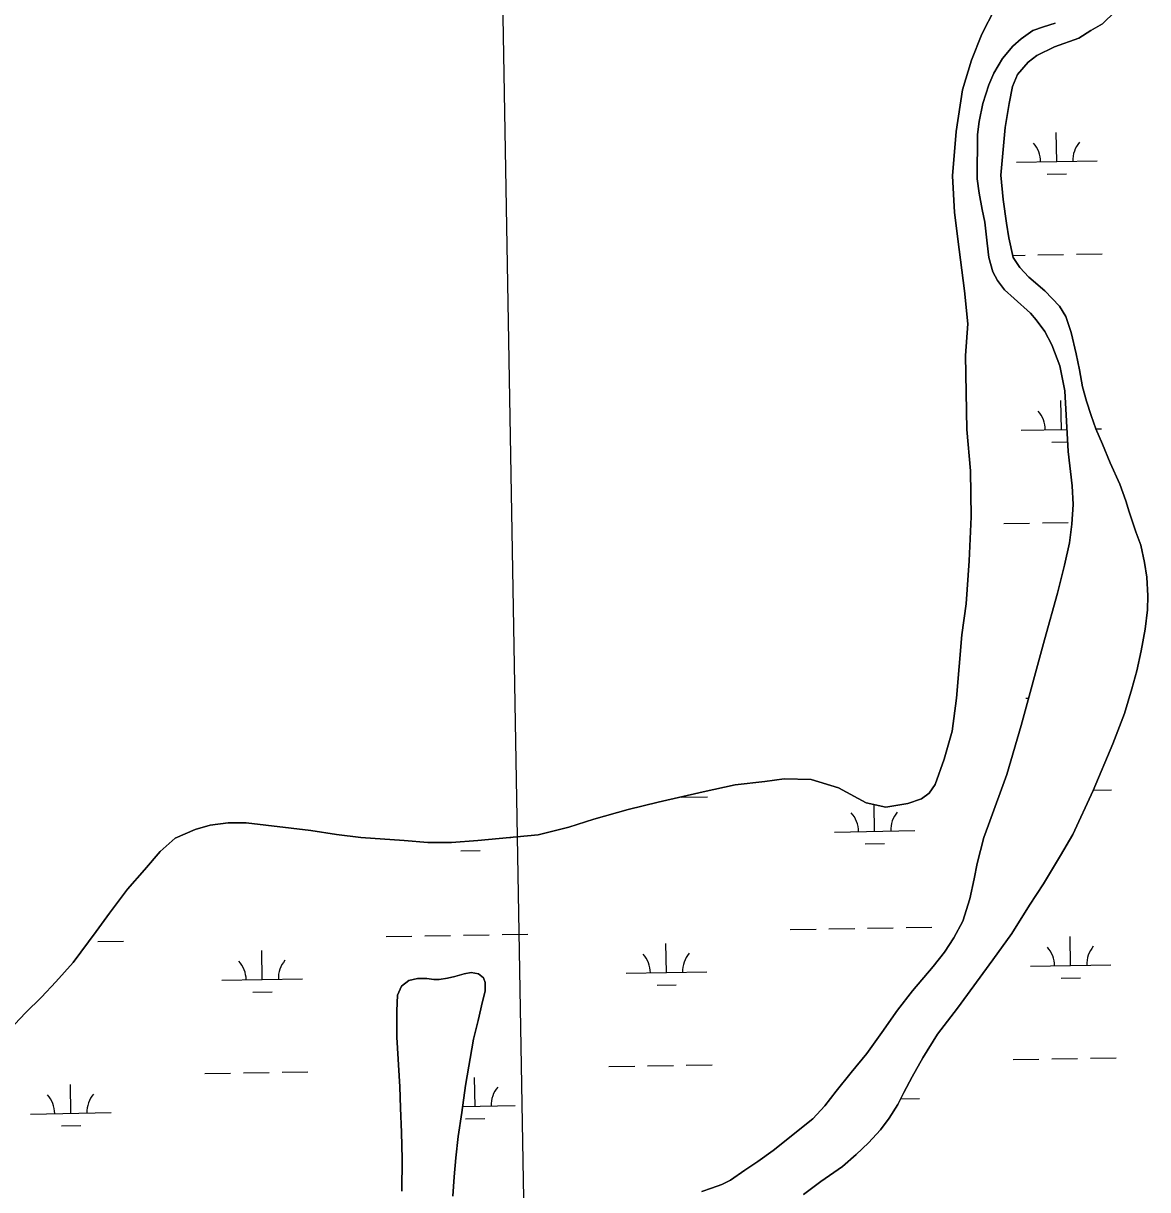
# Model space of a CAD drawing. Extents: x 3892998 to 3931244, y 278583 to 304547.
# Drawn here: x 3912365 to 3913761, y 296964 to 298411 of the extents above; entities that cross this region are included whole.
import ezdxf

# ---------------------------------------------------------------- set-up
doc = ezdxf.new("R2010")
doc.units = 0
for name, color, linetype in [('V-GRID-MAJR', 7, 'Continuous'), ('V-TOPO-SHOR', 7, 'Continuous'), ('V-WETL-SWMP', 7, 'Continuous')]:
    doc.layers.add(name, color=color, linetype=linetype)

msp = doc.modelspace()

# ---------------------------------------------------------------- linework, layer by layer
at = {"layer": 'V-GRID-MAJR'}
msp.add_spline([(3913205.694, 284291.167), (3913100.856, 290347.625), (3912995.9590000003, 296407.553), (3912891.061, 302467.47500000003), (3912891.001, 302470.95)], degree=3, dxfattribs=at)
at = {"layer": 'V-TOPO-SHOR'}
for points in [[(3913571.268, 298429.332), (3913555.144, 298397.766), (3913542.1890000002, 298365.779), (3913530.974, 298328.82), (3913523.198, 298277.17), (3913518.96, 298222.12200000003), (3913521.344, 298176.525), (3913526.894, 298130.705), (3913533.7860000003, 298079.327), (3913537.595, 298038.277), (3913534.879, 297999.066), (3913536.471, 297907.309), (3913540.984, 297856.148), (3913541.877, 297798.677), (3913539.627, 297744.207), (3913535.602, 297690.938), (3913530.517, 297652.54), (3913523.699, 297573.934), (3913518.395, 297532.962), (3913508.583, 297497.974), (3913497.415, 297466.563), (3913489.795, 297455.93), (3913480.419, 297448.678), (3913463.33, 297443.079), (3913435.9450000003, 297438.36), (3913411.62, 297443.919), (3913377.302, 297462.445), (3913343.307, 297472.64400000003), (3913309.63, 297473.527), (3913285.628, 297470.364), (3913248.735, 297466.123), (3913209.0300000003, 297457.54600000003), (3913153.241, 297444.75), (3913115.91, 297435.559), (3913073.602, 297423.637), (3913042.606, 297413.799), (3913004.4760000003, 297404.01900000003), (3912929.515, 297396.935), (3912896.804, 297394.838), (3912867.475, 297394.695), (3912837.974, 297397.128), (3912784.306, 297400.757), (3912754.022, 297404.781), (3912722.1610000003, 297409.416), (3912641.994, 297419.218), (3912619.4050000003, 297419.017), (3912597.186, 297416.234), (3912578.318, 297410.848), (3912553.654, 297399.964), (3912535.083, 297383.279), (3912515.469, 297360.661), (3912494.4560000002, 297336.669), (3912472.008, 297306.742)], [(3913720.524, 298425.947), (3913704.974, 298410.661), (3913690.669, 298402.282), (3913675.761, 298392.923), (3913645.2260000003, 298382.31), (3913623.39, 298371.626)], [(3913658.167, 297955.2), (3913652.105, 297986.09), (3913642.25, 298012.468), (3913633.296, 298028.952), (3913622.548, 298043.278), (3913615.7, 298051.441), (3913595.2970000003, 298069.804), (3913583.132, 298080.582), (3913574.535, 298092.123), (3913568.895, 298103.045), (3913563.7090000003, 298120.881), (3913561.688, 298138.492), (3913558.943, 298164.411), (3913555.722, 298180.451), (3913551.9390000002, 298200.452), (3913549.326, 298218.462), (3913549.9960000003, 298273.414), (3913551.915, 298289.607), (3913556.453, 298311.70900000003), (3913563.768, 298334.973), (3913570.021, 298349.35000000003), (3913580.855, 298367.839), (3913593.833, 298382.949), (3913603.995, 298392.155), (3913618.315, 298402.311), (3913631.602, 298407.138), (3913646.071, 298411.75800000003)], [(3913623.39, 298371.626), (3913612.642, 298363.219), (3913599.66, 298347.711), (3913593.2060000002, 298332.941), (3913589.071, 298311.824), (3913584.271, 298282.212), (3913578.8170000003, 298222.757), (3913581.5270000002, 298192.882), (3913585.6210000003, 298163.195), (3913588.629, 298145.178), (3913593.9560000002, 298120.817), (3913602.1520000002, 298108.491), (3913613.514, 298096.336), (3913633.333, 298079.163), (3913651.753, 298060.22500000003), (3913659.549, 298047.309), (3913666.1010000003, 298027.484), (3913672.2, 298001.14), (3913676.574, 297981.136), (3913679.9560000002, 297960.35000000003)], [(3913679.9560000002, 297960.35000000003), (3913684.936, 297942.533), (3913690.708, 297924.50800000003), (3913696.69, 297908.065), (3913704.8200000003, 297889.033), (3913714.3030000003, 297866.042), (3913726.316, 297839.277), (3913734.041, 297818.67), (3913738.27, 297805.202), (3913746.548, 297780.245), (3913752.725, 297763.601), (3913757.284, 297742.232), (3913759.889, 297723.841), (3913761.077, 297700.92), (3913760.9250000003, 297683.342), (3913758.15, 297659.272), (3913753.18, 297632.453), (3913747.636, 297607.814), (3913741.518, 297585.349), (3913732.171, 297554.816), (3913717.825, 297517.217), (3913693.427, 297459.162), (3913668.27, 297404.47000000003), (3913653.037, 297378.53), (3913631.799, 297343.161), (3913614.389, 297316.844), (3913592.559, 297281.678), (3913568.972, 297248.898), (3913524.807, 297188.838), (3913500.043, 297156.859), (3913482.012, 297127.189), (3913468.776, 297103.998), (3913458.143, 297084.536), (3913450.707, 297069.589), (3913440.288, 297052.495), (3913429.5, 297037.972), (3913414.5470000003, 297021.707), (3913399.214, 297007.224), (3913382.299, 296992.556), (3913355.477, 296973.827), (3913333.811, 296957.816)], [(3913219.504, 296965.471), (3913232.38, 296970.099), (3913243.093, 296975.539), (3913260.974, 296987.829), (3913277.065, 296998.751), (3913296.144, 297012.411), (3913345.46, 297051.489), (3913360.218, 297067.953), (3913374.396, 297086.201), (3913392.963, 297109.34500000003), (3913412.323, 297132.68200000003), (3913431.111, 297158.79), (3913450.508, 297186.473), (3913469.278, 297210.408), (3913494.8200000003, 297240.8), (3913508.995, 297258.456), (3913520.404, 297276.132), (3913531.449, 297297.17100000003), (3913540.1750000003, 297324.549), (3913545.724, 297349.586), (3913549.244, 297368.714), (3913557.8170000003, 297400.833), (3913563.484, 297416.783), (3913586.139, 297479.197), (3913603.842, 297539.679), (3913632.802, 297646.281), (3913649.098, 297704.013), (3913657.89, 297738.89400000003), (3913663.856, 297766.692), (3913667.018, 297789.773), (3913668.413, 297814.252), (3913667.2290000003, 297837.37), (3913662.2630000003, 297880.07300000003), (3913658.167, 297955.2)], [(3912472.008, 297306.742), (3912455.565, 297284.097), (3912426.899, 297245.703), (3912405.69, 297221.711), (3912387.694, 297202.842), (3912367.9110000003, 297183.397), (3912348.112, 297162.165)], [(3912835.127, 296962.055), (3912835.668, 297002.145), (3912834.566, 297034.743), (3912833.443, 297065.168), (3912832.483, 297091.24700000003), (3912829.063, 297153.094), (3912828.751, 297185.885), (3912829.511, 297205.232), (3912834.545, 297216.447), (3912843.69, 297223.281), (3912854.3740000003, 297225.757), (3912866.0270000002, 297225.657), (3912874.7090000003, 297224.596), (3912881.6210000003, 297224.537), (3912891.707, 297226.228), (3912900.812, 297228.52), (3912912.296, 297231.779), (3912921, 297233.284), (3912930.465, 297231.623), (3912936.347, 297226.634), (3912938.67, 297221.08400000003), (3912938.575, 297210.025), (3912935.307, 297197.411), (3912929.771, 297173.759), (3912924.242, 297150.69800000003), (3912914.264, 297092.916), (3912909.434, 297059.38), (3912905.23, 297029.79), (3912902.039, 297003.353), (3912900.257, 296979.666), (3912898.469, 296955.585)], [(3913207.423, 296961.625), (3913219.504, 296965.471)]]:
    msp.add_lwpolyline(points, dxfattribs=at)
at = {"layer": 'V-WETL-SWMP'}
for p, q in [((3913648.1823149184, 298239.7473485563), (3913647.559242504, 298275.7419562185)), ((3913598.1898042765, 298238.8819702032), (3913698.174825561, 298240.6127269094)), ((3913636.4511854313, 298224.11096911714), (3913660.44759054, 298224.52635072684)), ((3913593.402475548, 298123.34980795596), (3913608.7783643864, 298123.6159670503)), ((3913624.7759677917, 298123.89288812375), (3913656.7711746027, 298124.4467302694)), ((3913672.7687780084, 298124.7236513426), (3913704.7639848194, 298125.27749348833)), ((3913653.9401097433, 297907.12218040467), (3913653.3170373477, 297943.116788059)), ((3913603.9475991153, 297906.256802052), (3913660.7814464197, 297907.2406050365)), ((3913696.7750338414, 297907.8636583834), (3913703.9326204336, 297907.9875573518)), ((3913642.2089802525, 297891.4858009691), (3913661.622320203, 297891.82184898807)), ((3913582.5409523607, 297790.4369567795), (3913614.5361591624, 297790.9907989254)), ((3913630.5337625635, 297791.2677199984), (3913662.528969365, 297791.82156214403)), ((3913609.705393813, 297573.63163256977), (3913613.081653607, 297573.69007616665)), ((3913693.62720959, 297459.63503831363), (3913716.279574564, 297460.0271543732)), ((3913182.451546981, 297450.7865073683), (3913214.4467537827, 297451.34034951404)), ((3913422.0633614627, 297408.4972705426), (3913421.4892450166, 297441.6637153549)), ((3913372.0708508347, 297407.63189218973), (3913472.05587209, 297409.36264889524)), ((3912968.848870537, 297400.6520552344), (3912970.2230516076, 297400.6758425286)), ((3912908.4994114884, 297384.1740847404), (3912932.4958165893, 297384.5894663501)), ((3913410.332231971, 297392.86089110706), (3913434.328637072, 297393.27627271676)), ((3912863.473491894, 297278.73900282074), (3912895.468698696, 297279.29284496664)), ((3912911.4663020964, 297279.5697660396), (3912943.4615088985, 297280.12360818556)), ((3912959.459112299, 297280.4005292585), (3912991.454319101, 297280.9543714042)), ((3913317.3135021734, 297286.5950459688), (3913349.3087089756, 297287.1488881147)), ((3913365.306312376, 297287.4258091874), (3913397.301519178, 297287.97965133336)), ((3913413.299122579, 297288.2565724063), (3913445.2943293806, 297288.8104145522)), ((3913461.291932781, 297289.0873356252), (3913493.2871395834, 297289.64117777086)), ((3912457.6262918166, 297271.71372289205), (3912489.6214986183, 297272.2675650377)), ((3912815.4806816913, 297277.9082396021), (3912847.475888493, 297278.462081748)), ((3913163.622878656, 297233.18503507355), (3913162.9998062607, 297269.17964272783)), ((3913665.4556995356, 297241.87183988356), (3913664.8326271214, 297277.86644754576)), ((3912661.7900581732, 297224.49822870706), (3912661.166985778, 297260.4928363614)), ((3913615.4631888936, 297241.00646153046), (3913715.4482101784, 297242.73721823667)), ((3912611.7975475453, 297223.6328503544), (3912711.7825688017, 297225.36360706)), ((3913113.6303680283, 297232.3196567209), (3913213.615389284, 297234.0504134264)), ((3913653.724570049, 297226.23546044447), (3913677.720975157, 297226.6508420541)), ((3912650.0589286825, 297208.8618492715), (3912674.0553337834, 297209.2772308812)), ((3913151.8917491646, 297217.548655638), (3913175.8881542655, 297217.96403724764)), ((3913594.0565421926, 297125.1866162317), (3913626.0517490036, 297125.7404583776)), ((3913642.049352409, 297126.017379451), (3913674.0445592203, 297126.57122159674)), ((3913690.0421626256, 297126.84814266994), (3913722.037369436, 297127.4019848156)), ((3912590.39090079, 297107.8130050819), (3912622.386107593, 297108.3668472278)), ((3912638.383710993, 297108.64376830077), (3912670.378917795, 297109.1976104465)), ((3912686.3765211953, 297109.47453151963), (3912718.371727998, 297110.02837366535)), ((3913092.2237212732, 297116.49981144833), (3913124.218928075, 297117.0536535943)), ((3913140.2165314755, 297117.3305746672), (3913172.2117382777, 297117.8844168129)), ((3913188.2093416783, 297118.1613378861), (3913220.20454848, 297118.7151800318)), ((3912424.155515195, 297058.49848832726), (3912423.5324428, 297094.4930959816)), ((3912925.9883356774, 297067.18529469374), (3912925.365263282, 297103.179902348)), ((3913454.0577264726, 297076.3262586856), (3913477.813667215, 297076.7374778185)), ((3912910.5196178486, 297066.9175287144), (3912975.980846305, 297068.0506730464)), ((3912374.1630045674, 297057.6331099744), (3912474.148025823, 297059.3638666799)), ((3912914.2572061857, 297051.5489152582), (3912938.253611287, 297051.96429686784)), ((3912412.424385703, 297042.8621088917), (3912436.4207908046, 297043.2774905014))]:
    msp.add_line(p, q, dxfattribs=at)
for points in [[(3912641.995, 297419.218), (3912722.1610000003, 297409.415), (3912754.023, 297404.782), (3912784.306, 297400.75800000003), (3912837.973, 297397.127), (3912867.4760000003, 297394.694), (3912896.804, 297394.838), (3912929.5160000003, 297396.935), (3913004.477, 297404.01900000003), (3913042.606, 297413.798), (3913073.602, 297423.637), (3913115.91, 297435.559), (3913153.241, 297444.75), (3913209.031, 297457.547), (3913248.734, 297466.123), (3913285.627, 297470.364), (3913309.63, 297473.526), (3913343.308, 297472.643), (3913377.302, 297462.444), (3913411.6210000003, 297443.919), (3913435.9450000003, 297438.36), (3913463.33, 297443.079), (3913480.419, 297448.679), (3913489.795, 297455.93), (3913497.416, 297466.564), (3913508.583, 297497.974), (3913518.395, 297532.962), (3913523.7, 297573.934), (3913530.518, 297652.541), (3913535.603, 297690.938), (3913539.627, 297744.206), (3913541.878, 297798.677), (3913540.984, 297856.148), (3913536.47, 297907.31), (3913534.88, 297999.066), (3913537.594, 298038.277), (3913533.785, 298079.326), (3913526.895, 298130.706), (3913521.344, 298176.526), (3913518.961, 298222.121), (3913523.198, 298277.17), (3913530.973, 298328.821), (3913542.1890000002, 298365.778), (3913555.145, 298397.767), (3913571.268, 298429.333)], [(3913524.807, 297188.839), (3913568.972, 297248.897), (3913592.559, 297281.678), (3913614.389, 297316.844), (3913631.798, 297343.161), (3913653.037, 297378.53), (3913668.27, 297404.47000000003), (3913693.4280000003, 297459.161), (3913717.825, 297517.216), (3913732.171, 297554.816), (3913741.518, 297585.349), (3913747.636, 297607.813), (3913753.18, 297632.453), (3913758.151, 297659.271), (3913760.9250000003, 297683.343), (3913761.076, 297700.92), (3913759.89, 297723.841), (3913757.2830000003, 297742.232), (3913752.7260000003, 297763.601), (3913746.549, 297780.245), (3913738.27, 297805.202), (3913734.041, 297818.669), (3913726.3170000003, 297839.276), (3913714.302, 297866.042), (3913704.821, 297889.034), (3913696.6890000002, 297908.065), (3913690.708, 297924.509), (3913684.937, 297942.532), (3913679.955, 297960.35000000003), (3913676.575, 297981.136), (3913672.2, 298001.14), (3913666.1, 298027.484), (3913659.549, 298047.309), (3913651.753, 298060.22500000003), (3913633.333, 298079.164), (3913613.514, 298096.335), (3913602.153, 298108.491), (3913593.9560000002, 298120.818), (3913588.63, 298145.179), (3913585.6210000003, 298163.194), (3913581.5270000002, 298192.882), (3913578.818, 298222.756), (3913584.271, 298282.212), (3913589.072, 298311.824), (3913593.207, 298332.941), (3913599.659, 298347.712), (3913612.642, 298363.218), (3913623.389, 298371.626), (3913645.2260000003, 298382.311), (3913675.761, 298392.922), (3913690.668, 298402.283), (3913704.973, 298410.66000000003), (3913720.524, 298425.946)], [(3913646.072, 298411.759), (3913631.602, 298407.139), (3913618.315, 298402.311), (3913603.995, 298392.154), (3913593.8340000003, 298382.95), (3913580.8540000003, 298367.84), (3913570.021, 298349.35000000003), (3913563.769, 298334.973), (3913556.453, 298311.70900000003)], [(3913556.453, 298311.70900000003), (3913551.914, 298289.607), (3913549.9960000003, 298273.413), (3913549.326, 298218.462), (3913551.9390000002, 298200.451), (3913555.721, 298180.452), (3913558.944, 298164.412), (3913561.687, 298138.491), (3913563.71, 298120.88), (3913568.895, 298103.044), (3913574.534, 298092.123), (3913583.133, 298080.583), (3913595.2970000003, 298069.804), (3913615.699, 298051.441), (3913622.548, 298043.278), (3913633.2970000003, 298028.952), (3913642.2490000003, 298012.467), (3913652.105, 297986.09), (3913658.166, 297955.199), (3913662.2630000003, 297880.074), (3913667.2290000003, 297837.37), (3913668.413, 297814.252), (3913667.018, 297789.773), (3913663.8570000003, 297766.692), (3913657.8910000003, 297738.895), (3913649.099, 297704.012), (3913632.8030000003, 297646.282), (3913603.842, 297539.68), (3913586.139, 297479.197), (3913563.483, 297416.782), (3913557.816, 297400.833), (3913549.245, 297368.713), (3913545.723, 297349.585), (3913540.1750000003, 297324.549), (3913531.448, 297297.17100000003), (3913520.404, 297276.132), (3913508.995, 297258.455), (3913494.8200000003, 297240.801), (3913469.278, 297210.407), (3913450.507, 297186.472), (3913431.112, 297158.79), (3913412.322, 297132.683), (3913392.963, 297109.346), (3913374.397, 297086.2), (3913360.217, 297067.953), (3913345.46, 297051.489), (3913296.143, 297012.411), (3913277.065, 296998.75), (3913260.973, 296987.828), (3913243.092, 296975.538), (3913232.38, 296970.10000000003), (3913219.503, 296965.47000000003), (3913207.4220000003, 296961.624)], [(3912348.112, 297162.165), (3912367.9110000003, 297183.396), (3912387.6950000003, 297202.842), (3912405.69, 297221.71), (3912426.9, 297245.703), (3912455.565, 297284.096), (3912472.008, 297306.742), (3912494.457, 297336.668), (3912515.469, 297360.661), (3912535.082, 297383.28), (3912553.653, 297399.964), (3912578.3170000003, 297410.848), (3912597.187, 297416.234), (3912619.404, 297419.016), (3912641.995, 297419.218)], [(3912898.47, 296955.586), (3912900.257, 296979.666), (3912902.04, 297003.352), (3912905.23, 297029.79), (3912909.434, 297059.38), (3912914.264, 297092.915), (3912924.241, 297150.69800000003), (3912929.771, 297173.759), (3912935.307, 297197.412), (3912938.575, 297210.025), (3912938.67, 297221.08400000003), (3912936.348, 297226.634), (3912930.465, 297231.623), (3912920.9990000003, 297233.284), (3912912.296, 297231.779), (3912900.813, 297228.52), (3912891.708, 297226.228), (3912881.6210000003, 297224.537), (3912874.708, 297224.596), (3912866.0270000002, 297225.658), (3912854.375, 297225.75800000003), (3912843.6890000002, 297223.282), (3912834.545, 297216.44800000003), (3912829.511, 297205.233), (3912828.752, 297185.884), (3912829.063, 297153.09500000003), (3912832.4820000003, 297091.24700000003), (3912833.443, 297065.168), (3912834.565, 297034.742), (3912835.668, 297002.14400000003), (3912835.126, 296962.055)], [(3913333.81, 296957.816), (3913355.4760000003, 296973.826), (3913382.3000000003, 296992.556), (3913399.214, 297007.224), (3913414.5470000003, 297021.708), (3913429.4990000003, 297037.972), (3913440.289, 297052.495), (3913450.7060000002, 297069.589), (3913458.142, 297084.536), (3913468.7770000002, 297103.99700000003), (3913482.012, 297127.19), (3913500.042, 297156.858), (3913524.807, 297188.839)]]:
    msp.add_lwpolyline(points, dxfattribs=at)
for centre, radius, start, end in [((3913703.408758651, 298241.1782014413), 35.246287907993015, 140.21987699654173, 181.76353532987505), ((3913592.9394358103, 298239.2659597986), 35.24628790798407, 0.21988000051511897, 41.76353833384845), ((3913598.697230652, 297906.6407916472), 35.24628790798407, 0.21988000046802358, 41.76353833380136), ((3913366.82048237, 297408.01588178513), 35.24628790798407, 0.21988000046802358, 41.76353833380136), ((3913477.2898051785, 297409.92812342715), 35.24628790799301, 140.21987699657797, 181.7635353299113), ((3913610.212820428, 297241.39045112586), 35.24628790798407, 0.21988000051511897, 41.76353833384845), ((3913720.6821432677, 297243.3026927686), 35.246287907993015, 140.21987699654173, 181.76353532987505), ((3913108.379999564, 297232.7036463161), 35.24628790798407, 0.21988000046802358, 41.76353833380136), ((3913218.8493223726, 297234.61588795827), 35.24628790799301, 140.21987699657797, 181.7635353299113), ((3912606.547179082, 297224.0168399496), 35.24628790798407, 0.21988000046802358, 41.76353833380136), ((3912717.0165018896, 297225.92908159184), 35.24628790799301, 140.21987699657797, 181.7635353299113), ((3912981.2147793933, 297068.6161475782), 35.24628790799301, 140.21987699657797, 181.7635353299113), ((3912368.9126361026, 297058.0170995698), 35.24628790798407, 0.21988000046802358, 41.76353833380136), ((3912479.381958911, 297059.9293412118), 35.24628790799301, 140.21987699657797, 181.7635353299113)]:
    msp.add_arc(centre, radius, start, end, dxfattribs=at)

doc.saveas('drawing.dxf')
